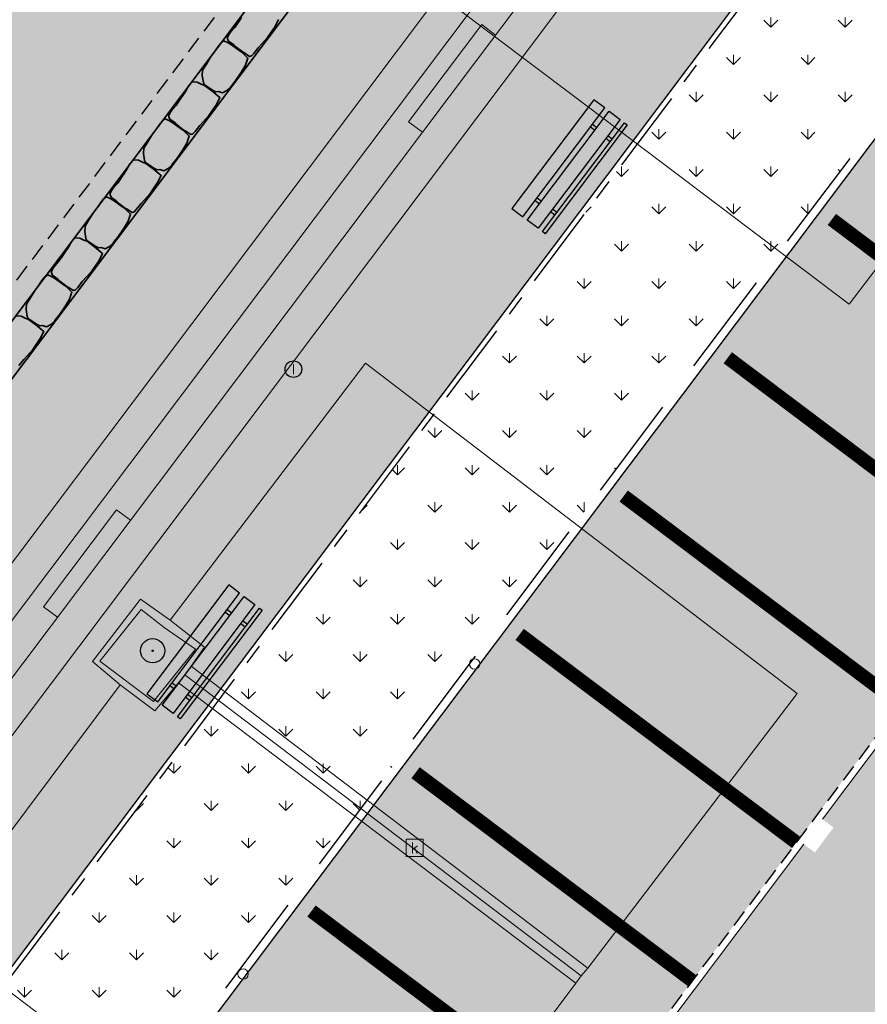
# Model space of a CAD drawing. Header units: metres. Extents: x 187916 to 189411, y 333285 to 334910.
# Tile 257 of 348: x 188770 to 188782, y 334202 to 334216. Entities that reach past the tile are written whole.
import ezdxf
from ezdxf.enums import TextEntityAlignment as Align

# ---------------------------------------------------------------- set-up
doc = ezdxf.new("R2010")
doc.units = ezdxf.units.M
for name, pattern in [('DASHED2', [0.375, 0.25, -0.125]), ('VH-GAZONBAND_120X250', [15, 10, -5]), ('VH-OPSLUITBAND_80X200', [14, 8, -2, 2, -2]), ('VW-5050_STREEP', [1, 0.5, -0.5])]:
    doc.linetypes.add(name, pattern=pattern)
for name, color, linetype, lineweight in [('B-ME-AL-MARKER-S', 253, 'Continuous', 9), ('B-ME-GR-BOOM-S', 253, 'Continuous', 25), ('B-ME-RI-HWA_KOLK-S', 253, 'Continuous', 25), ('B-ME-RI-PUT_INSPECTIE-S', 253, 'Continuous', 25), ('B-ME-VH-KANTOPSLUITING_ACHTERKANTBAND-G', 253, 'Continuous', 18), ('B-ME-VH-VERHARDING_BETONSTRAATSTEEN-G', 253, 'Continuous', 18), ('N-WE-GK-KADEMUUR_GEWICHTSCONSTRUCTIE_BLOKKENMUUR-G', 7, 'Continuous', 35), ('N-WE-GR-GRAS-GAZON-A-200', 62, 'Continuous', 18), ('N-WE-GR-VAKBEPLANTING-A', 94, 'Continuous', 5), ('N-WE-GW-WATERGANG_MOLENTAK-A', 170, 'Continuous', 35), ('N-WE-IE-MEUBILAIR_WEGMEUBILAIR_ZITBANK-S', 7, 'Continuous', 25), ('N-WE-OB-STORTSTEEN-A', 41, 'Continuous', 18), ('N-WE-VH-KANTOPSLUITING_NATUURSTEEN BAND_120X250-G', 10, 'VH-GAZONBAND_120X250', 25), ('N-WE-VH-KANTOPSLUITING_NATUURSTEEN BAND_80X200-G', 150, 'VH-OPSLUITBAND_80X200', 25), ('N-WE-VH-KANTOPSLUITING_NATUURSTEEN VOORKANTBAND-G', 7, 'Continuous', 25), ('N-WE-VH-KANTVERHARDING_STREKLAAG_BSS-G', 60, 'Continuous', 18), ('N-WE-VH-METSELWERK_ROLLAAG INCL KEERCONSTRUCTIE-A', 24, 'Continuous', 18), ('N-WE-VH-METSELWERK_ROLLAAG-G', 7, 'Continuous', 18), ('N-WE-VH-TTE_KLINKERS-A', 41, 'Continuous', 9), ('N-WE-VH-TTE_KLINKERS_GROEN-A', 62, 'Continuous', 9), ('N-WE-VH-VERHARDING_FUNDERING-A', 252, 'Continuous', 18), ('N-WE-VH-VERHARDING_STRAATBAKSTEEN_WF_HALFSTEENS-A', 250, 'Continuous', 18)]:
    doc.layers.add(name, color=color, linetype=linetype, lineweight=lineweight)
doc.layers.add('N-WE-VH-MATERIAALSCHEIDING-G', color=7, linetype='DASHED2')
doc.layers.add('N-WE-VH-TTE_KLINKERS_WIT-A', color=7, linetype='Continuous', lineweight=18, true_color=0xffffff)
doc.layers.add('N-WE-VH-VERHARDING_STRAATBAKSTEEN_DF-A', color=7, linetype='Continuous', lineweight=18, true_color=0x713a38)
doc.styles.add('NLCS-ISO', font='NLCS-ISO.ttf')

# ---------------------------------------------------------------- blocks, each defined once
blk = doc.blocks.new('SIE-WEG_ZITBANK_MET_LEUNING')
blk.add_hatch(color=256).paths.add_polyline_path([(-0.984, 0.302), (-0.984, 0.253), (0.984, 0.253), (0.984, 0.302)])
for p, q in [((-0.689, 0.253), (-0.689, 0.172)), ((-0.64, 0.253), (-0.64, 0.172)), ((0.64, 0.253), (0.64, 0.172)), ((0.689, 0.253), (0.689, 0.172)), ((-0.689, -0.105), (-0.689, -0.025)), ((-0.64, -0.105), (-0.64, -0.025)), ((0.64, -0.105), (0.64, -0.025)), ((0.689, -0.105), (0.689, -0.025))]:
    blk.add_line(p, q)
at = {"flags": 128}
for points in [[(-0.984, 0.253), (-0.984, 0.302), (0.984, 0.302), (0.984, 0.253)], [(0.984, 0.172), (0.984, -0.025), (-0.984, -0.025), (-0.984, 0.172)], [(-0.984, -0.105), (-0.984, -0.302), (0.984, -0.302), (0.984, -0.105)]]:
    blk.add_lwpolyline(points, close=True, dxfattribs=at)
blk = doc.blocks.new('ontwerp Tempelplein')
at = {"layer": 'N-WE-GR-GRAS-GAZON-A-200', "transparency": 33554483}
h = blk.add_hatch(color=256, dxfattribs=at)
h.dxf.hatch_style = 1
h.paths.add_polyline_path([(188760.732, 334218.875), (188761.159, 334219.551), (188761.836, 334219.124), (188761.408, 334218.447)])
edge = h.paths.add_edge_path()
edge.add_arc((188745.455, 334212.388), 16.353, 342.4514, 399.2587)
edge.add_line((188758.117, 334222.737), (188764.718, 334231.465))
edge.add_line((188764.718, 334231.465), (188776.434, 334222.652))
edge.add_line((188776.434, 334222.652), (188776.482, 334222.716))
edge.add_line((188776.482, 334222.716), (188777.68, 334221.814))
edge.add_line((188777.68, 334221.814), (188765.025, 334204.991))
edge.add_line((188765.025, 334204.991), (188763.826, 334205.892))
edge.add_line((188763.826, 334205.892), (188763.573, 334205.557))
edge.add_line((188763.573, 334205.557), (188761.047, 334207.458))
at = {"layer": 'N-WE-GR-VAKBEPLANTING-A', "transparency": 33554585}
h = blk.add_hatch(dxfattribs=at)
h.set_pattern_fill('GRASS', color=256, scale=0.03)
h.paths.add_polyline_path([(188781.107, 334216.921), (188768.939, 334200.746), (188771.004, 334199.193), (188783.171, 334215.368)])
at = {"layer": 'N-WE-GW-WATERGANG_MOLENTAK-A', "transparency": 33554585}
h = blk.add_hatch(color=256, dxfattribs=at)
h.dxf.hatch_style = 1
h.paths.add_polyline_path([(188779.359, 334220.552), (188778.08, 334221.513), (188764.462, 334203.411), (188765.741, 334202.45)])
at = {"layer": 'N-WE-OB-STORTSTEEN-A', "transparency": 33554585}
h = blk.add_hatch(color=256, dxfattribs=at)
h.dxf.hatch_style = 1
h.paths.add_polyline_path([(188778.08, 334221.513), (188777.68, 334221.814), (188765.025, 334204.991), (188765.424, 334204.69)])
at = {"layer": 'N-WE-VH-METSELWERK_ROLLAAG INCL KEERCONSTRUCTIE-A', "transparency": 33554585}
h = blk.add_hatch(color=256, dxfattribs=at)
h.dxf.hatch_style = 1
h.paths.add_polyline_path([(188780.557, 334219.65), (188779.359, 334220.552), (188766.703, 334203.728), (188767.901, 334202.826)])
at = {"layer": 'N-WE-VH-TTE_KLINKERS-A', "transparency": 33554585}
h = blk.add_hatch(color=256, dxfattribs=at)
h.dxf.hatch_style = 1
h.paths.add_polyline_path([(188783.195, 334215.2), (188771.172, 334199.217), (188775.327, 334196.091), (188787.35, 334212.074)])
h.paths.add_polyline_path([(188786.97, 334211.734), (188786.068, 334210.535), (188782.073, 334213.541), (188782.974, 334214.74)], flags=16)
h.paths.add_polyline_path([(188785.467, 334209.736), (188784.565, 334208.538), (188780.57, 334211.543), (188781.471, 334212.742)], flags=16)
h.paths.add_polyline_path([(188783.964, 334207.738), (188783.062, 334206.54), (188779.067, 334209.546), (188779.968, 334210.744)], flags=16)
h.paths.add_polyline_path([(188782.461, 334205.741), (188781.559, 334204.542), (188777.564, 334207.548), (188778.466, 334208.746)], flags=16)
h.paths.add_polyline_path([(188780.958, 334203.743), (188780.057, 334202.544), (188776.061, 334205.55), (188776.963, 334206.749)], flags=16)
h.paths.add_polyline_path([(188779.455, 334201.745), (188778.554, 334200.546), (188774.558, 334203.552), (188775.46, 334204.751)], flags=16)
h.paths.add_polyline_path([(188777.952, 334199.747), (188777.051, 334198.549), (188773.055, 334201.554), (188773.957, 334202.753)], flags=16)
h.paths.add_polyline_path([(188776.45, 334197.749), (188775.548, 334196.551), (188771.552, 334199.557), (188772.454, 334200.755)], flags=16)
at = {"layer": 'N-WE-VH-TTE_KLINKERS_GROEN-A', "transparency": 33554483}
h = blk.add_hatch(color=256, dxfattribs=at)
h.dxf.hatch_style = 1
h.paths.add_polyline_path([(188782.974, 334214.74), (188782.073, 334213.541), (188786.068, 334210.535), (188786.97, 334211.734)])
h.paths.add_polyline_path([(188781.471, 334212.742), (188780.57, 334211.543), (188784.565, 334208.538), (188785.467, 334209.736)])
h.paths.add_polyline_path([(188779.968, 334210.744), (188779.067, 334209.546), (188783.062, 334206.54), (188783.964, 334207.738)])
h.paths.add_polyline_path([(188778.466, 334208.746), (188777.564, 334207.548), (188781.559, 334204.542), (188782.461, 334205.741)])
h.paths.add_polyline_path([(188776.963, 334206.749), (188776.061, 334205.55), (188780.057, 334202.544), (188780.958, 334203.743)])
h.paths.add_polyline_path([(188775.46, 334204.751), (188774.558, 334203.552), (188778.554, 334200.546), (188779.455, 334201.745)])
h.paths.add_polyline_path([(188773.957, 334202.753), (188773.055, 334201.554), (188777.051, 334198.549), (188777.952, 334199.747)])
h.paths.add_polyline_path([(188772.454, 334200.755), (188771.552, 334199.557), (188775.548, 334196.551), (188776.45, 334197.749)])
at = {"layer": 'N-WE-VH-VERHARDING_FUNDERING-A', "transparency": 33554585}
h = blk.add_hatch(color=253, dxfattribs=at)
h.dxf.hatch_style = 1
h.paths.add_polyline_path([(188773.639, 334216.146), (188773.592, 334216.162), (188773.533, 334216.19), (188773.466, 334216.196), (188773.442, 334216.173), (188773.41, 334216.137), (188773.368, 334216.064), (188773.325, 334216), (188773.269, 334215.914), (188773.228, 334215.856), (188773.172, 334215.79), (188773.142, 334215.752), (188773.123, 334215.711), (188773.123, 334215.685), (188773.143, 334215.654), (188773.21, 334215.607), (188773.231, 334215.583), (188773.348, 334215.496), (188773.358, 334215.491), (188773.441, 334215.438), (188773.472, 334215.445), (188773.502, 334215.479), (188773.57, 334215.565), (188773.702, 334215.709), (188773.81, 334215.869), (188773.861, 334215.969), (188773.746, 334216.066)])
h = blk.add_hatch(color=253, dxfattribs=at)
h.dxf.hatch_style = 1
h.paths.add_polyline_path([(188773.169, 334215.614), (188773.125, 334215.639), (188773.08, 334215.656), (188773.066, 334215.66), (188773.03, 334215.634), (188772.987, 334215.579), (188772.921, 334215.482), (188772.878, 334215.427), (188772.819, 334215.327), (188772.764, 334215.237), (188772.759, 334215.161), (188772.775, 334215.061), (188772.788, 334215.033), (188772.906, 334214.948), (188772.954, 334214.924), (188772.995, 334214.931), (188773.051, 334214.912), (188773.123, 334214.951), (188773.162, 334214.984), (188773.184, 334215.017), (188773.236, 334215.08), (188773.328, 334215.215), (188773.384, 334215.309), (188773.419, 334215.413), (188773.335, 334215.494), (188773.289, 334215.527)])
h = blk.add_hatch(color=253, dxfattribs=at)
h.dxf.hatch_style = 1
h.paths.add_polyline_path([(188772.792, 334215.019), (188772.744, 334215.035), (188772.685, 334215.063), (188772.618, 334215.069), (188772.595, 334215.046), (188772.562, 334215.01), (188772.52, 334214.937), (188772.478, 334214.873), (188772.421, 334214.788), (188772.38, 334214.729), (188772.324, 334214.663), (188772.294, 334214.625), (188772.276, 334214.584), (188772.276, 334214.558), (188772.296, 334214.527), (188772.362, 334214.48), (188772.383, 334214.456), (188772.5, 334214.369), (188772.51, 334214.364), (188772.593, 334214.311), (188772.624, 334214.318), (188772.655, 334214.352), (188772.723, 334214.438), (188772.855, 334214.582), (188772.963, 334214.742), (188773.014, 334214.842), (188772.898, 334214.94)])
h = blk.add_hatch(color=253, dxfattribs=at)
h.dxf.hatch_style = 1
h.paths.add_polyline_path([(188772.322, 334214.488), (188772.277, 334214.512), (188772.232, 334214.529), (188772.218, 334214.533), (188772.183, 334214.507), (188772.14, 334214.452), (188772.074, 334214.356), (188772.031, 334214.301), (188771.971, 334214.201), (188771.917, 334214.11), (188771.912, 334214.034), (188771.927, 334213.934), (188771.94, 334213.906), (188772.059, 334213.821), (188772.107, 334213.798), (188772.147, 334213.804), (188772.204, 334213.785), (188772.275, 334213.824), (188772.314, 334213.857), (188772.336, 334213.89), (188772.388, 334213.953), (188772.48, 334214.089), (188772.536, 334214.182), (188772.571, 334214.286), (188772.487, 334214.367), (188772.442, 334214.401)])
h = blk.add_hatch(color=253, dxfattribs=at)
h.dxf.hatch_style = 1
h.paths.add_polyline_path([(188771.944, 334213.892), (188771.896, 334213.909), (188771.838, 334213.937), (188771.771, 334213.942), (188771.747, 334213.92), (188771.714, 334213.883), (188771.672, 334213.81), (188771.63, 334213.746), (188771.574, 334213.661), (188771.533, 334213.602), (188771.476, 334213.537), (188771.447, 334213.498), (188771.428, 334213.457), (188771.428, 334213.431), (188771.448, 334213.4), (188771.514, 334213.353), (188771.535, 334213.329), (188771.653, 334213.242), (188771.663, 334213.237), (188771.746, 334213.184), (188771.777, 334213.192), (188771.807, 334213.225), (188771.875, 334213.311), (188772.007, 334213.455), (188772.115, 334213.616), (188772.166, 334213.715), (188772.05, 334213.813)])
h = blk.add_hatch(color=253, dxfattribs=at)
h.dxf.hatch_style = 1
h.paths.add_polyline_path([(188771.474, 334213.361), (188771.43, 334213.386), (188771.385, 334213.402), (188771.37, 334213.406), (188771.335, 334213.38), (188771.292, 334213.325), (188771.226, 334213.229), (188771.183, 334213.174), (188771.123, 334213.074), (188771.069, 334212.984), (188771.064, 334212.908), (188771.079, 334212.808), (188771.093, 334212.78), (188771.211, 334212.694), (188771.259, 334212.671), (188771.3, 334212.677), (188771.356, 334212.659), (188771.428, 334212.698), (188771.466, 334212.73), (188771.489, 334212.763), (188771.54, 334212.826), (188771.632, 334212.962), (188771.688, 334213.055), (188771.724, 334213.16), (188771.639, 334213.24), (188771.594, 334213.274)])
h = blk.add_hatch(color=253, dxfattribs=at)
h.dxf.hatch_style = 1
h.paths.add_polyline_path([(188771.096, 334212.766), (188771.049, 334212.782), (188770.99, 334212.81), (188770.923, 334212.816), (188770.899, 334212.793), (188770.867, 334212.756), (188770.825, 334212.683), (188770.782, 334212.619), (188770.726, 334212.534), (188770.685, 334212.476), (188770.629, 334212.41), (188770.599, 334212.372), (188770.58, 334212.33), (188770.58, 334212.304), (188770.6, 334212.274), (188770.667, 334212.226), (188770.688, 334212.202), (188770.805, 334212.115), (188770.815, 334212.11), (188770.898, 334212.057), (188770.929, 334212.065), (188770.96, 334212.098), (188771.027, 334212.184), (188771.159, 334212.329), (188771.268, 334212.489), (188771.318, 334212.588), (188771.203, 334212.686)])
h = blk.add_hatch(color=253, dxfattribs=at)
h.dxf.hatch_style = 1
h.paths.add_polyline_path([(188770.626, 334212.234), (188770.582, 334212.259), (188770.537, 334212.275), (188770.523, 334212.279), (188770.487, 334212.253), (188770.444, 334212.198), (188770.378, 334212.102), (188770.335, 334212.047), (188770.276, 334211.947), (188770.222, 334211.857), (188770.217, 334211.781), (188770.232, 334211.681), (188770.245, 334211.653), (188770.363, 334211.568), (188770.411, 334211.544), (188770.452, 334211.55), (188770.508, 334211.532), (188770.58, 334211.571), (188770.619, 334211.603), (188770.641, 334211.637), (188770.693, 334211.699), (188770.785, 334211.835), (188770.841, 334211.928), (188770.876, 334212.033), (188770.792, 334212.114), (188770.746, 334212.147)])
h = blk.add_hatch(color=253, dxfattribs=at)
h.dxf.hatch_style = 1
h.paths.add_polyline_path([(188770.249, 334211.639), (188770.201, 334211.655), (188770.143, 334211.683), (188770.075, 334211.689), (188770.052, 334211.666), (188770.019, 334211.63), (188769.977, 334211.557), (188769.935, 334211.492), (188769.878, 334211.407), (188769.837, 334211.349), (188769.781, 334211.283), (188769.751, 334211.245), (188769.733, 334211.203), (188769.733, 334211.178), (188769.753, 334211.147), (188769.819, 334211.099), (188769.84, 334211.076), (188769.957, 334210.989), (188769.967, 334210.983), (188770.051, 334210.931), (188770.081, 334210.938), (188770.112, 334210.972), (188770.18, 334211.058), (188770.312, 334211.202), (188770.42, 334211.362), (188770.471, 334211.461), (188770.355, 334211.559)])
at = {"layer": 'N-WE-VH-VERHARDING_STRAATBAKSTEEN_DF-A', "transparency": 33554585}
h = blk.add_hatch(color=256, dxfattribs=at)
h.dxf.hatch_style = 1
h.paths.add_polyline_path([(188789.38, 334205.041), (188806.801, 334191.935), (188800.429, 334183.464), (188783.008, 334196.57)])
h.paths.add_polyline_path([(188785.339, 334205.14), (188785.978, 334204.659), (188785.497, 334204.02), (188784.858, 334204.501)])
edge = h.paths.add_edge_path()
edge.add_line((188801.408, 334175.783), (188801.687, 334175.573))
edge.add_line((188801.687, 334175.573), (188811.486, 334188.598))
edge.add_line((188811.486, 334188.598), (188816.081, 334185.142))
edge.add_arc((188815.42, 334184.263), 1.1, -1.8564, 53.0468, ccw=False)
edge.add_line((188816.519, 334184.227), (188820.663, 334189.735))
edge.add_arc((188820.01, 334191.196), 1.6, 233.0468, 294.0917, ccw=False)
edge.add_line((188819.048, 334189.917), (188818.808, 334190.098))
edge.add_line((188818.808, 334190.098), (188818.688, 334189.938))
edge.add_line((188818.688, 334189.938), (188818.329, 334190.208))
edge.add_line((188818.329, 334190.208), (188818.449, 334190.368))
edge.add_line((188818.449, 334190.368), (188805.823, 334199.867))
edge.add_line((188805.823, 334199.867), (188805.702, 334199.707))
edge.add_line((188805.702, 334199.707), (188805.343, 334199.977))
edge.add_line((188805.343, 334199.977), (188805.463, 334200.137))
edge.add_line((188805.463, 334200.137), (188792.837, 334209.636))
edge.add_line((188792.837, 334209.636), (188792.717, 334209.476))
edge.add_line((188792.717, 334209.476), (188792.357, 334209.746))
edge.add_line((188792.357, 334209.746), (188792.477, 334209.906))
edge.add_line((188792.477, 334209.906), (188788.402, 334212.972))
edge.add_line((188788.402, 334212.972), (188788.191, 334212.692))
edge.add_line((188788.191, 334212.692), (188788.032, 334212.813))
edge.add_line((188788.032, 334212.813), (188781.717, 334204.418))
edge.add_line((188781.717, 334204.418), (188781.877, 334204.298))
edge.add_line((188781.877, 334204.298), (188781.606, 334203.938))
edge.add_line((188781.606, 334203.938), (188781.446, 334204.059))
edge.add_line((188781.446, 334204.059), (188775.076, 334195.591))
edge.add_line((188775.076, 334195.591), (188775.356, 334195.381))
edge.add_line((188775.356, 334195.381), (188775.236, 334195.221))
edge.add_line((188775.236, 334195.221), (188788.082, 334185.557))
edge.add_line((188788.082, 334185.557), (188788.202, 334185.717))
edge.add_line((188788.202, 334185.717), (188788.562, 334185.447))
edge.add_line((188788.562, 334185.447), (188788.441, 334185.287))
edge.add_line((188788.441, 334185.287), (188801.287, 334175.623))
edge.add_line((188801.287, 334175.623), (188801.408, 334175.783))
at = {"layer": 'N-WE-VH-VERHARDING_STRAATBAKSTEEN_WF_HALFSTEENS-A', "transparency": 33554585}
h = blk.add_hatch(dxfattribs=at)
h.set_pattern_fill('AVH-SBS_WAALFORMAAT_HALFST-SO', color=256, scale=0.3, angle=323.05, pattern_type=2)
h.set_pattern_definition([(323.05, (188763.18556, 334193.23079), (0.0901677, 0.11987406), []), (53.05, (188763.66506, 334192.8701), (-0.479496, 0.360671), [0.15, -0.15]), (53.05, (188763.5155, 334193.1703), (-0.479496, 0.360671), [0.15, -0.15]), (323.05, (188763.4704, 334193.1104), (0.1803354, 0.239748), [0, -0.6, 0, 0, 0]), (323.05, (188763.8003, 334193.04993), (0.1803354, 0.239748), [0, -0.6, 0, 0, 0])])
h.paths.add_polyline_path([(188782.155, 334218.447), (188780.557, 334219.65), (188767.601, 334202.427), (188765.437, 334199.55), (188761.419, 334194.21), (188763.186, 334193.231)])
at = {"layer": 'N-WE-GK-KADEMUUR_GEWICHTSCONSTRUCTIE_BLOKKENMUUR-G', "flags": 128}
for points in [[(188765.025, 334204.991), (188777.68, 334221.814)], [(188765.424, 334204.69), (188778.08, 334221.513)], [(188773.325, 334216), (188773.269, 334215.914), (188773.228, 334215.856), (188773.172, 334215.79), (188773.142, 334215.752), (188773.123, 334215.711), (188773.123, 334215.685), (188773.143, 334215.654), (188773.21, 334215.607), (188773.231, 334215.583), (188773.348, 334215.496), (188773.358, 334215.491), (188773.441, 334215.438), (188773.472, 334215.445), (188773.502, 334215.479), (188773.57, 334215.565), (188773.702, 334215.709), (188773.81, 334215.869), (188773.861, 334215.969)], [(188773.169, 334215.614), (188773.125, 334215.639), (188773.08, 334215.656), (188773.066, 334215.66), (188773.03, 334215.634), (188772.987, 334215.579), (188772.921, 334215.482), (188772.878, 334215.427), (188772.819, 334215.327), (188772.764, 334215.237), (188772.759, 334215.161), (188772.775, 334215.061), (188772.788, 334215.033), (188772.906, 334214.948), (188772.954, 334214.924), (188772.995, 334214.931), (188773.051, 334214.912), (188773.123, 334214.951), (188773.162, 334214.984), (188773.184, 334215.017), (188773.236, 334215.08), (188773.328, 334215.215), (188773.384, 334215.309), (188773.419, 334215.413), (188773.335, 334215.494), (188773.289, 334215.527), (188773.169, 334215.614)], [(188772.322, 334214.488), (188772.277, 334214.512), (188772.232, 334214.529), (188772.218, 334214.533), (188772.183, 334214.507), (188772.14, 334214.452), (188772.074, 334214.356), (188772.031, 334214.301), (188771.971, 334214.201), (188771.917, 334214.11), (188771.912, 334214.034), (188771.927, 334213.934), (188771.94, 334213.906), (188772.059, 334213.821), (188772.107, 334213.798), (188772.147, 334213.804), (188772.204, 334213.785), (188772.275, 334213.824), (188772.314, 334213.857), (188772.336, 334213.89), (188772.388, 334213.953), (188772.48, 334214.089), (188772.536, 334214.182), (188772.571, 334214.286), (188772.487, 334214.367), (188772.442, 334214.401), (188772.322, 334214.488)], [(188771.474, 334213.361), (188771.43, 334213.386), (188771.385, 334213.402), (188771.37, 334213.406), (188771.335, 334213.38), (188771.292, 334213.325), (188771.226, 334213.229), (188771.183, 334213.174), (188771.123, 334213.074), (188771.069, 334212.984), (188771.064, 334212.908), (188771.079, 334212.808), (188771.093, 334212.78), (188771.211, 334212.694), (188771.259, 334212.671), (188771.3, 334212.677), (188771.356, 334212.659), (188771.428, 334212.698), (188771.466, 334212.73), (188771.489, 334212.763), (188771.54, 334212.826), (188771.632, 334212.962), (188771.688, 334213.055), (188771.724, 334213.16), (188771.639, 334213.24), (188771.594, 334213.274), (188771.474, 334213.361)], [(188770.626, 334212.234), (188770.582, 334212.259), (188770.537, 334212.275), (188770.523, 334212.279), (188770.487, 334212.253), (188770.444, 334212.198), (188770.378, 334212.102), (188770.335, 334212.047), (188770.276, 334211.947), (188770.222, 334211.857), (188770.217, 334211.781), (188770.232, 334211.681), (188770.245, 334211.653), (188770.363, 334211.568), (188770.411, 334211.544), (188770.452, 334211.55), (188770.508, 334211.532), (188770.58, 334211.571), (188770.619, 334211.603), (188770.641, 334211.637), (188770.693, 334211.699), (188770.785, 334211.835), (188770.841, 334211.928), (188770.876, 334212.033), (188770.792, 334212.114), (188770.746, 334212.147), (188770.626, 334212.234)], [(188770.112, 334210.972), (188770.18, 334211.058), (188770.312, 334211.202), (188770.42, 334211.362), (188770.471, 334211.461), (188770.355, 334211.559), (188770.249, 334211.639), (188770.201, 334211.655), (188770.143, 334211.683), (188770.075, 334211.689)]]:
    blk.add_lwpolyline(points, dxfattribs=at)
for points in [[(188772.792, 334215.019), (188772.744, 334215.035), (188772.685, 334215.063), (188772.618, 334215.069), (188772.595, 334215.046), (188772.562, 334215.01), (188772.52, 334214.937), (188772.478, 334214.873), (188772.421, 334214.788), (188772.38, 334214.729), (188772.324, 334214.663), (188772.294, 334214.625), (188772.276, 334214.584), (188772.276, 334214.558), (188772.296, 334214.527), (188772.362, 334214.48), (188772.383, 334214.456), (188772.5, 334214.369), (188772.51, 334214.364), (188772.593, 334214.311), (188772.624, 334214.318), (188772.655, 334214.352), (188772.723, 334214.438), (188772.855, 334214.582), (188772.963, 334214.742), (188773.014, 334214.842), (188772.898, 334214.94)], [(188771.944, 334213.892), (188771.896, 334213.909), (188771.838, 334213.937), (188771.771, 334213.942), (188771.747, 334213.92), (188771.714, 334213.883), (188771.672, 334213.81), (188771.63, 334213.746), (188771.574, 334213.661), (188771.533, 334213.602), (188771.476, 334213.537), (188771.447, 334213.498), (188771.428, 334213.457), (188771.428, 334213.431), (188771.448, 334213.4), (188771.514, 334213.353), (188771.535, 334213.329), (188771.653, 334213.242), (188771.663, 334213.237), (188771.746, 334213.184), (188771.777, 334213.192), (188771.807, 334213.225), (188771.875, 334213.311), (188772.007, 334213.455), (188772.115, 334213.616), (188772.166, 334213.715), (188772.05, 334213.813)], [(188771.096, 334212.766), (188771.049, 334212.782), (188770.99, 334212.81), (188770.923, 334212.816), (188770.899, 334212.793), (188770.867, 334212.756), (188770.825, 334212.683), (188770.782, 334212.619), (188770.726, 334212.534), (188770.685, 334212.476), (188770.629, 334212.41), (188770.599, 334212.372), (188770.58, 334212.33), (188770.58, 334212.304), (188770.6, 334212.274), (188770.667, 334212.226), (188770.688, 334212.202), (188770.805, 334212.115), (188770.815, 334212.11), (188770.898, 334212.057), (188770.929, 334212.065), (188770.96, 334212.098), (188771.027, 334212.184), (188771.159, 334212.329), (188771.268, 334212.489), (188771.318, 334212.588), (188771.203, 334212.686)]]:
    blk.add_lwpolyline(points, close=True, dxfattribs=at)
at = {"layer": 'N-WE-VH-KANTOPSLUITING_NATUURSTEEN BAND_120X250-G', "ltscale": 0.15, "flags": 128}
blk.add_lwpolyline([(188816.123, 334183.734, 0.414214), (188815.949, 334184.966), (188815.685, 334185.164), (188806.848, 334173.417), (188806.148, 334173.318), (188802.392, 334176.144), (188801.611, 334175.105), (188799.493, 334176.698), (188796.668, 334172.942), (188795.967, 334172.843), (188772.201, 334190.722), (188775.327, 334194.877), (188774.648, 334195.388), (188775.159, 334196.067), (188771.004, 334199.193), (188783.171, 334215.368), (188787.327, 334212.242), (188787.555, 334212.545)], format="xyb", dxfattribs=at)
at = {"layer": 'N-WE-VH-KANTOPSLUITING_NATUURSTEEN BAND_80X200-G', "ltscale": 0.15, "flags": 128}
blk.add_lwpolyline([(188788.188, 334213.32), (188788.423, 334213.632), (188782.171, 334218.335), (188763.305, 334193.256, -0.006911), (188770.407, 334189.153), (188771.508, 334190.617), (188778.701, 334185.206), (188793.23, 334174.277), (188795.21, 334172.931, 0.194075), (188802.464, 334171.36, 0.191221), (188810.601, 334176.327), (188815.554, 334182.91)], format="xyb", dxfattribs=at)
at = {"layer": 'N-WE-VH-KANTOPSLUITING_NATUURSTEEN VOORKANTBAND-G', "flags": 128}
blk.add_lwpolyline([(188788.252, 334213.272), (188788.535, 334213.648), (188782.155, 334218.447), (188763.186, 334193.231, -0.007048), (188770.428, 334189.048), (188771.524, 334190.505), (188778.653, 334185.142), (188793.183, 334174.212), (188795.165, 334172.865, 0.194075), (188802.477, 334171.281, 0.191221), (188810.665, 334176.279), (188815.618, 334182.862)], format="xyb", dxfattribs=at)
blk.add_lwpolyline([(188796.601, 334173.054), (188796, 334172.969), (188772.369, 334190.745), (188775.495, 334194.901), (188774.816, 334195.412), (188775.327, 334196.091), (188771.172, 334199.217), (188783.195, 334215.2), (188787.35, 334212.074), (188787.651, 334212.473)], dxfattribs=at)
at = {"layer": 'N-WE-VH-KANTVERHARDING_STREKLAAG_BSS-G', "flags": 128}
for points in [[(188781.717, 334204.418), (188787.43, 334212.013), (188788.032, 334212.813)], [(188775.076, 334195.591), (188775.407, 334196.031), (188781.446, 334204.059)]]:
    blk.add_lwpolyline(points, dxfattribs=at)
at = {"layer": 'N-WE-VH-MATERIAALSCHEIDING-G', "flags": 128}
for points in [[(188777.441, 334221.994), (188764.785, 334205.171)], [(188787.35, 334212.074), (188775.327, 334196.091)]]:
    blk.add_lwpolyline(points, dxfattribs=at)
at = {"layer": 'N-WE-VH-METSELWERK_ROLLAAG-G', "flags": 128}
for points in [[(188779.359, 334220.552), (188766.703, 334203.728)], [(188779.758, 334220.251), (188767.102, 334203.428)], [(188780.158, 334219.95), (188767.502, 334203.127)], [(188780.557, 334219.65), (188767.901, 334202.826)], [(188775.94, 334214.344), (188775.74, 334214.494), (188776.795, 334215.896), (188776.994, 334215.745)], [(188770.668, 334207.335), (188770.468, 334207.486), (188771.522, 334208.887), (188771.722, 334208.737)]]:
    blk.add_lwpolyline(points, dxfattribs=at)
at = {"layer": 'N-WE-VH-TTE_KLINKERS_WIT-A', "linetype": 'VW-5050_STREEP', "ltscale": 0.4, "const_width": 0.2, "flags": 128}
for points in [[(188785.848, 334210.076), (188781.852, 334213.082)], [(188784.345, 334208.078), (188780.349, 334211.084)], [(188782.842, 334206.08), (188778.846, 334209.086)], [(188781.339, 334204.082), (188777.343, 334207.088)], [(188779.836, 334202.084), (188775.84, 334205.09)], [(188778.333, 334200.087), (188774.337, 334203.092)]]:
    blk.add_lwpolyline(points, dxfattribs=at)
at = {"layer": 'N-WE-IE-MEUBILAIR_WEGMEUBILAIR_ZITBANK-S', "rotation": 233.0467523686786}
for p in [(188778.064, 334213.844), (188772.791, 334206.835)]:
    blk.add_blockref('SIE-WEG_ZITBANK_MET_LEUNING', p, dxfattribs=at)
blk = doc.blocks.new('SGR-BOOM_01')
at = {"ltscale": 0.1}
h = blk.add_hatch(color=256, dxfattribs=at)
edge = h.paths.add_edge_path()
edge.add_arc((0, 0), 0.15, 0, 360)
for radius in [2.5, 0.045]:
    blk.add_circle((0, 0), radius)
blk.add_circle((0, 0), 0.15, dxfattribs=at)
blk = doc.blocks.new('SRI-KOLK-SO')
at = {"color": 0, "linetype": 'ByBlock', "lineweight": 18}
blk.add_lwpolyline([(-1.125, -1.125), (1.125, -1.125), (1.125, 1.125), (-1.125, 1.125)], close=True, dxfattribs=at)
at = {"color": 0, "linetype": 'ByBlock', "lineweight": 18, "style": 'NLCS-ISO'}
blk.add_text('k', height=1.5, dxfattribs=at).set_placement((0, 0), align=Align.MIDDLE_CENTER)
blk = doc.blocks.new('SAL-MARKER-SO')
blk.add_circle((0, 0), 0.1)
blk = doc.blocks.new('SRI-PUT_INSPECTIE-SO')
blk.add_circle((0, 0), 2)
at = {"style": 'NLCS-ISO'}
blk.add_text('I', height=2.5, dxfattribs=at).set_placement((0, -0.01), align=Align.MIDDLE_CENTER)
blk = doc.blocks.new('DTM')
at = {"layer": 'B-ME-VH-KANTOPSLUITING_ACHTERKANTBAND-G', "ltscale": 0.2, "flags": 128}
blk.add_lwpolyline([(188772.211, 334207.188), (188772.661, 334206.873), (188772.054, 334206.119), (188771.28, 334206.703), (188771.878, 334207.446), (188772.211, 334207.188)], dxfattribs=at)
at = {"layer": 'B-ME-VH-VERHARDING_BETONSTRAATSTEEN-G', "ltscale": 0.2, "flags": 128}
for points in [[(188797.466, 334232.006), (188789.476, 334238.114), (188783.392, 334230.125), (188778.359, 334223.558), (188774.083, 334217.912), (188778.119, 334214.868), (188782.101, 334211.856), (188787.964, 334219.56), (188794.397, 334227.985), (188797.466, 334232.006)], [(188781.351, 334206.232), (188775.117, 334211.006), (188772.294, 334207.293), (188772.791, 334206.903), (188772.601, 334206.629), (188772.506, 334206.504), (188772.414, 334206.389), (188772.075, 334205.983), (188771.576, 334206.36), (188768.878, 334202.76), (188775.134, 334198.009), (188778.154, 334202.049), (188778.233, 334202.157), (188778.33, 334202.267), (188781.351, 334206.232)], [(188771.576, 334206.36), (188771.176, 334206.695), (188771.869, 334207.599)], [(188772.294, 334207.293), (188771.869, 334207.599)], [(188772.601, 334206.629), (188778.33, 334202.267)], [(188772.506, 334206.504), (188778.233, 334202.157)], [(188772.414, 334206.389), (188778.154, 334202.049)]]:
    blk.add_lwpolyline(points, dxfattribs=at)
at = {"layer": 'B-ME-AL-MARKER-S', "xscale": 0.7499999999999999, "yscale": 0.7499999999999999, "zscale": 0.7499999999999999}
for p in [(188776.692, 334206.661), (188773.349, 334202.181)]:
    blk.add_blockref('SAL-MARKER-SO', p, dxfattribs=at)
at = {"layer": 'B-ME-GR-BOOM-S', "xscale": 0.07, "yscale": 0.07, "zscale": 0.07}
blk.add_blockref('SGR-BOOM_01', (188772.042, 334206.852), dxfattribs=at)
at = {"layer": 'B-ME-RI-HWA_KOLK-S', "xscale": 0.11, "yscale": 0.11, "zscale": 0.11}
blk.add_blockref('SRI-KOLK-SO', (188775.826, 334204.004), dxfattribs=at)
at = {"layer": 'B-ME-RI-PUT_INSPECTIE-S', "xscale": 0.06, "yscale": 0.06, "zscale": 0.06250000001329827}
blk.add_blockref('SRI-PUT_INSPECTIE-SO', (188774.076, 334210.919), dxfattribs=at)

msp = doc.modelspace()

# ---------------------------------------------------------------- block references
msp.add_blockref('DTM', (0, 0))

# ---------------------------------------------------------------- next in the draw order: block references
msp.add_blockref('ontwerp Tempelplein', (0, 0))

doc.saveas('drawing.dxf')
